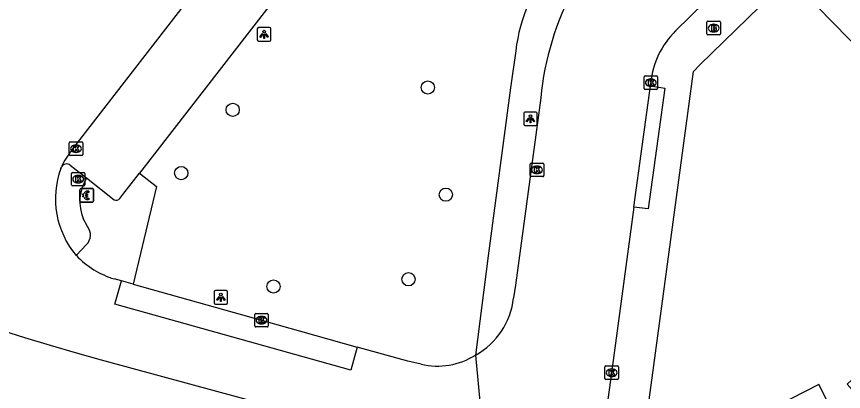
# Model space of a CAD drawing. Extents: x 161402 to 161933, y 381650 to 382313.
# Drawn here: x 161726.7 to 161787.9, y 382075.9 to 382103.6 of the extents above; entities that cross this region are included whole.
import ezdxf

# ---------------------------------------------------------------- set-up
doc = ezdxf.new("R2010")
doc.units = 0
for name, color, linetype in [('IMGEO_Betaalautomaat', 7, 'Continuous'), ('IMGEO_Boom', 7, 'Continuous'), ('IMGEO_Brandkraan', 7, 'Continuous'), ('IMGEO_Groenvoorziening', 7, 'Continuous'), ('IMGEO_Kolk', 7, 'Continuous'), ('IMGEO_Lichtpunt', 7, 'Continuous'), ('IMGEO_Muur', 7, 'Continuous'), ('IMGEO_Pand', 7, 'Continuous'), ('IMGEO_Parkeervlak_open', 7, 'Continuous'), ('IMGEO_Rijbaan_lokaal_gesloten', 7, 'Continuous'), ('IMGEO_Verkeerseiland_open', 7, 'Continuous'), ('IMGEO_Voetpad_open', 7, 'Continuous')]:
    doc.layers.add(name, color=color, linetype=linetype)

msp = doc.modelspace()

# ---------------------------------------------------------------- linework, layer by layer
at = {"layer": 'IMGEO_Betaalautomaat'}
for p, q in [((161731.384, 382089.988), (161731.384, 382090.829)), ((161731.384, 382090.829), (161731.384, 382089.988)), ((161731.459, 382090.912), (161732.3, 382090.912)), ((161732.3, 382090.912), (161731.459, 382090.912)), ((161732.046, 382090.717), (161732.029, 382090.617)), ((161732.383, 382090.838), (161732.383, 382089.997)), ((161732.383, 382089.997), (161732.383, 382090.838)), ((161732.309, 382089.913), (161731.468, 382089.913)), ((161731.468, 382089.913), (161732.309, 382089.913)), ((161731.667, 382090.376), (161731.667, 382090.444)), ((161731.788, 382090.444), (161731.788, 382090.376)), ((161732.033, 382090.211), (161732.055, 382090.124))]:
    msp.add_line(p, q, dxfattribs=at)
for points in [[(161731.667, 382090.444), (161731.598, 382090.444), (161731.598, 382090.513), (161731.677, 382090.513)], [(161731.799, 382090.513), (161731.946, 382090.513), (161731.946, 382090.444), (161731.788, 382090.444)], [(161731.672, 382090.307), (161731.598, 382090.307), (161731.598, 382090.376), (161731.667, 382090.376)], [(161731.788, 382090.376), (161731.946, 382090.376), (161731.946, 382090.307), (161731.802, 382090.307)]]:
    msp.add_lwpolyline(points, dxfattribs=at)
for centre, radius, start, end in [((161731.462, 382090.835), 0.0779, 92.4484, 184.28452), ((161731.462, 382090.835), 0.0779, 92.4484, 184.28452), ((161731.96, 382090.437), 0.293, 73.01398, 165.01395), ((161731.966, 382090.45), 0.179, 69.32359, 159.56827), ((161732.306, 382090.835), 0.0779, 2.4484, 94.28452), ((161732.306, 382090.835), 0.0779, 2.4484, 94.28452), ((161731.462, 382089.991), 0.0779, 182.4484, 274.28452), ((161731.462, 382089.991), 0.0779, 182.4484, 274.28452), ((161731.933, 382090.362), 0.267, 191.80956, 297.03891), ((161731.966, 382090.377), 0.179, 202.76249, 291.86925), ((161732.306, 382089.991), 0.0779, 272.4484, 4.28452), ((161732.306, 382089.991), 0.0779, 272.4484, 4.28452)]:
    msp.add_arc(centre, radius, start, end, dxfattribs=at)
at = {"layer": 'IMGEO_Boom'}
for centre in [(161757.116, 382098.393), (161742.678, 382096.738), (161738.876, 382092.059), (161758.446, 382090.463), (161755.687, 382084.207), (161745.692, 382083.671)]:
    msp.add_circle(centre, 0.489, dxfattribs=at)
at = {"layer": 'IMGEO_Brandkraan'}
for p, q in [((161777.756, 382102.358), (161777.756, 382103.21)), ((161777.831, 382103.284), (161778.683, 382103.284)), ((161778.244, 382103.064), (161778.269, 382103.064)), ((161778.757, 382103.21), (161778.757, 382102.358)), ((161778.683, 382102.284), (161777.831, 382102.284)), ((161778.267, 382102.504), (161778.242, 382102.504))]:
    msp.add_line(p, q, dxfattribs=at)
for points in [[(161777.756, 382102.358), (161777.756, 382103.21)], [(161777.831, 382103.284), (161778.683, 382103.284)], [(161778.104, 382102.984), (161778.104, 382102.584), (161778.317, 382102.584)], [(161778.335, 382102.984), (161778.104, 382102.984)], [(161778.283, 382102.903), (161778.229, 382102.903), (161778.229, 382102.827)], [(161778.229, 382102.827), (161778.282, 382102.827)], [(161778.291, 382102.751), (161778.229, 382102.751), (161778.229, 382102.67)], [(161778.757, 382103.21), (161778.757, 382102.358)], [(161778.683, 382102.284), (161777.831, 382102.284)], [(161778.229, 382102.67), (161778.291, 382102.67)]]:
    msp.add_lwpolyline(points, dxfattribs=at)
for centre, radius, start, end in [((161777.833, 382103.208), 0.0765, 91.55205, 178.44795), ((161777.833, 382103.208), 0.0765, 91.55205, 178.44795), ((161778.284, 382102.865), 0.0379, 267.82845, 90.93552), ((161778.292, 382102.71), 0.0404, 269.87594, 90.50774), ((161778.339, 382102.839), 0.145, 59.4692, 91.53667), ((161778.364, 382102.886), 0.0922, 285.51372, 58.15012), ((161778.369, 382102.694), 0.105, 301.31148, 78.98903), ((161778.681, 382103.208), 0.0765, 1.55205, 88.44795), ((161778.681, 382103.208), 0.0765, 1.55205, 88.44795), ((161777.833, 382102.36), 0.0765, 181.55205, 268.44795), ((161777.833, 382102.36), 0.0765, 181.55205, 268.44795), ((161778.323, 382102.835), 0.251, 268.66757, 293.53466), ((161778.681, 382102.36), 0.0765, 271.55205, 358.44795), ((161778.681, 382102.36), 0.0765, 271.55205, 358.44795)]:
    msp.add_arc(centre, radius, start, end, dxfattribs=at)
for centre, major_axis, ratio, start_param, end_param in [((161778.243, 382102.784), (-0.387, 0.002), 0.722429, 4.712389, 7.853982), ((161778.268, 382102.784), (-0.39, 0.002), 0.717154, 1.570796, 4.712389)]:
    msp.add_ellipse(centre, major_axis=major_axis, ratio=ratio, start_param=start_param, end_param=end_param, dxfattribs=at)
at = {"layer": 'IMGEO_Groenvoorziening'}
msp.add_lwpolyline([(161735.779, 382092.047), (161737.043, 382091.066), (161735.323, 382083.84)], dxfattribs=at)
at = {"layer": 'IMGEO_Kolk'}
for p, q in [((161773.104, 382098.32), (161773.104, 382099.172)), ((161773.179, 382099.246), (161774.031, 382099.246)), ((161774.105, 382099.172), (161774.105, 382098.32)), ((161773.615, 382098.466), (161773.59, 382098.466)), ((161773.592, 382099.026), (161773.617, 382099.026)), ((161774.031, 382098.246), (161773.179, 382098.246)), ((161730.586, 382093.439), (161730.586, 382094.291)), ((161730.661, 382094.365), (161731.513, 382094.365)), ((161731.587, 382094.291), (161731.587, 382093.439)), ((161731.097, 382093.585), (161731.072, 382093.585)), ((161731.074, 382094.145), (161731.099, 382094.145)), ((161731.513, 382093.365), (161730.661, 382093.365)), ((161764.687, 382091.871), (161764.687, 382092.723)), ((161764.762, 382092.797), (161765.614, 382092.797)), ((161765.175, 382092.577), (161765.2, 382092.577)), ((161765.688, 382092.723), (161765.688, 382091.871)), ((161730.75, 382091.184), (161730.75, 382092.036)), ((161730.825, 382092.11), (161731.677, 382092.11)), ((161731.238, 382091.89), (161731.263, 382091.89)), ((161731.751, 382092.036), (161731.751, 382091.184)), ((161765.614, 382091.797), (161764.762, 382091.797)), ((161765.198, 382092.017), (161765.173, 382092.017)), ((161731.677, 382091.11), (161730.825, 382091.11)), ((161731.261, 382091.33), (161731.236, 382091.33)), ((161744.311, 382080.752), (161744.311, 382081.604)), ((161744.386, 382081.678), (161745.238, 382081.678)), ((161744.799, 382081.458), (161744.824, 382081.458)), ((161745.312, 382081.604), (161745.312, 382080.752)), ((161744.822, 382080.898), (161744.797, 382080.898)), ((161745.238, 382080.678), (161744.386, 382080.678)), ((161770.205, 382076.868), (161770.205, 382077.72)), ((161770.28, 382077.794), (161771.132, 382077.794)), ((161771.206, 382077.72), (161771.206, 382076.868)), ((161770.693, 382077.574), (161770.718, 382077.574)), ((161771.132, 382076.794), (161770.28, 382076.794)), ((161770.716, 382077.014), (161770.691, 382077.014))]:
    msp.add_line(p, q, dxfattribs=at)
for points in [[(161773.104, 382098.32), (161773.104, 382099.172)], [(161773.179, 382099.246), (161774.031, 382099.246)], [(161774.105, 382099.172), (161774.105, 382098.32)], [(161773.425, 382098.946), (161773.548, 382098.946), (161773.548, 382098.795), (161773.678, 382098.946), (161773.842, 382098.946), (161773.696, 382098.795), (161773.849, 382098.546), (161773.697, 382098.546), (161773.612, 382098.71), (161773.548, 382098.643), (161773.548, 382098.546), (161773.425, 382098.546), (161773.425, 382098.946)], [(161774.031, 382098.246), (161773.179, 382098.246)], [(161730.586, 382093.439), (161730.586, 382094.291)], [(161730.661, 382094.365), (161731.513, 382094.365)], [(161731.587, 382094.291), (161731.587, 382093.439)], [(161730.907, 382094.065), (161731.03, 382094.065), (161731.03, 382093.914), (161731.16, 382094.065), (161731.324, 382094.065), (161731.178, 382093.914), (161731.331, 382093.665), (161731.179, 382093.665), (161731.094, 382093.829), (161731.03, 382093.762), (161731.03, 382093.665), (161730.907, 382093.665), (161730.907, 382094.065)], [(161731.513, 382093.365), (161730.661, 382093.365)], [(161764.687, 382091.871), (161764.687, 382092.723)], [(161764.762, 382092.797), (161765.614, 382092.797)], [(161765.008, 382092.497), (161765.131, 382092.497), (161765.131, 382092.346), (161765.261, 382092.497), (161765.425, 382092.497), (161765.279, 382092.346), (161765.432, 382092.097), (161765.28, 382092.097), (161765.195, 382092.261), (161765.131, 382092.194), (161765.131, 382092.097), (161765.008, 382092.097), (161765.008, 382092.497)], [(161765.688, 382092.723), (161765.688, 382091.871)], [(161730.75, 382091.184), (161730.75, 382092.036)], [(161730.825, 382092.11), (161731.677, 382092.11)], [(161731.071, 382091.81), (161731.194, 382091.81), (161731.194, 382091.659), (161731.324, 382091.81), (161731.488, 382091.81), (161731.342, 382091.659), (161731.495, 382091.41), (161731.343, 382091.41), (161731.258, 382091.574), (161731.194, 382091.507), (161731.194, 382091.41), (161731.071, 382091.41), (161731.071, 382091.81)], [(161731.751, 382092.036), (161731.751, 382091.184)], [(161765.614, 382091.797), (161764.762, 382091.797)], [(161731.677, 382091.11), (161730.825, 382091.11)], [(161744.311, 382080.752), (161744.311, 382081.604)], [(161744.386, 382081.678), (161745.238, 382081.678)], [(161744.632, 382081.378), (161744.755, 382081.378), (161744.755, 382081.227), (161744.885, 382081.378), (161745.049, 382081.378), (161744.903, 382081.227), (161745.056, 382080.978), (161744.904, 382080.978), (161744.819, 382081.142), (161744.755, 382081.075), (161744.755, 382080.978), (161744.632, 382080.978), (161744.632, 382081.378)], [(161745.312, 382081.604), (161745.312, 382080.752)], [(161745.238, 382080.678), (161744.386, 382080.678)], [(161770.205, 382076.868), (161770.205, 382077.72)], [(161770.28, 382077.794), (161771.132, 382077.794)], [(161771.206, 382077.72), (161771.206, 382076.868)], [(161770.526, 382077.494), (161770.649, 382077.494), (161770.649, 382077.343), (161770.779, 382077.494), (161770.943, 382077.494), (161770.797, 382077.343), (161770.95, 382077.094), (161770.798, 382077.094), (161770.713, 382077.258), (161770.649, 382077.191), (161770.649, 382077.094), (161770.526, 382077.094), (161770.526, 382077.494)], [(161771.132, 382076.794), (161770.28, 382076.794)]]:
    msp.add_lwpolyline(points, dxfattribs=at)
for centre, start, end in [((161773.181, 382099.17), 91.55205, 178.44795), ((161773.181, 382099.17), 91.55205, 178.44795), ((161774.029, 382099.17), 1.55205, 88.44795), ((161774.029, 382099.17), 1.55205, 88.44795), ((161773.181, 382098.322), 181.55205, 268.44795), ((161773.181, 382098.322), 181.55205, 268.44795), ((161774.029, 382098.322), 271.55205, 358.44795), ((161774.029, 382098.322), 271.55205, 358.44795), ((161730.663, 382094.289), 91.55205, 178.44795), ((161730.663, 382094.289), 91.55205, 178.44795), ((161731.511, 382094.289), 1.55205, 88.44795), ((161731.511, 382094.289), 1.55205, 88.44795), ((161730.663, 382093.441), 181.55205, 268.44795), ((161730.663, 382093.441), 181.55205, 268.44795), ((161731.511, 382093.441), 271.55205, 358.44795), ((161731.511, 382093.441), 271.55205, 358.44795), ((161764.764, 382092.721), 91.55205, 178.44795), ((161764.764, 382092.721), 91.55205, 178.44795), ((161765.612, 382092.721), 1.55205, 88.44795), ((161765.612, 382092.721), 1.55205, 88.44795), ((161730.827, 382092.034), 91.55205, 178.44795), ((161730.827, 382092.034), 91.55205, 178.44795), ((161731.675, 382092.034), 1.55205, 88.44795), ((161731.675, 382092.034), 1.55205, 88.44795), ((161764.764, 382091.873), 181.55205, 268.44795), ((161764.764, 382091.873), 181.55205, 268.44795), ((161765.612, 382091.873), 271.55205, 358.44795), ((161765.612, 382091.873), 271.55205, 358.44795), ((161730.827, 382091.186), 181.55205, 268.44795), ((161730.827, 382091.186), 181.55205, 268.44795), ((161731.675, 382091.186), 271.55205, 358.44795), ((161731.675, 382091.186), 271.55205, 358.44795), ((161744.388, 382081.602), 91.55205, 178.44795), ((161744.388, 382081.602), 91.55205, 178.44795), ((161745.236, 382081.602), 1.55205, 88.44795), ((161745.236, 382081.602), 1.55205, 88.44795), ((161744.388, 382080.754), 181.55205, 268.44795), ((161744.388, 382080.754), 181.55205, 268.44795), ((161745.236, 382080.754), 271.55205, 358.44795), ((161745.236, 382080.754), 271.55205, 358.44795), ((161770.282, 382077.718), 91.55205, 178.44795), ((161770.282, 382077.718), 91.55205, 178.44795), ((161771.13, 382077.718), 1.55205, 88.44795), ((161771.13, 382077.718), 1.55205, 88.44795), ((161770.282, 382076.87), 181.55205, 268.44795), ((161770.282, 382076.87), 181.55205, 268.44795), ((161771.13, 382076.87), 271.55205, 358.44795), ((161771.13, 382076.87), 271.55205, 358.44795)]:
    msp.add_arc(centre, 0.0765, start, end, dxfattribs=at)
for centre, major_axis, ratio, start_param, end_param in [((161773.591, 382098.746), (-0.387, 0.002), 0.722429, 4.712389, 7.853982), ((161773.616, 382098.746), (-0.39, 0.002), 0.717154, 1.570796, 4.712389), ((161731.073, 382093.865), (-0.387, 0.002), 0.722429, 4.712389, 7.853982), ((161731.098, 382093.865), (-0.39, 0.002), 0.717154, 1.570796, 4.712389), ((161765.174, 382092.297), (-0.387, 0.002), 0.722429, 4.712389, 7.853982), ((161765.199, 382092.297), (-0.39, 0.002), 0.717154, 1.570796, 4.712389), ((161731.237, 382091.61), (-0.387, 0.002), 0.722429, 4.712389, 7.853982), ((161731.262, 382091.61), (-0.39, 0.002), 0.717154, 1.570796, 4.712389), ((161744.798, 382081.178), (-0.387, 0.002), 0.722429, 4.712389, 7.853982), ((161744.823, 382081.178), (-0.39, 0.002), 0.717154, 1.570796, 4.712389), ((161770.692, 382077.294), (-0.387, 0.002), 0.722429, 4.712389, 7.853982), ((161770.717, 382077.294), (-0.39, 0.002), 0.717154, 1.570796, 4.712389)]:
    msp.add_ellipse(centre, major_axis=major_axis, ratio=ratio, start_param=start_param, end_param=end_param, dxfattribs=at)
at = {"layer": 'IMGEO_Lichtpunt'}
for p, q in [((161745.402, 382102.819), (161744.594, 382102.819)), ((161745.402, 382102.819), (161744.594, 382102.819)), ((161744.5, 382102.724), (161744.5, 382101.917)), ((161744.5, 382102.724), (161744.5, 382101.917)), ((161745.496, 382101.917), (161745.496, 382102.724)), ((161745.496, 382101.917), (161745.496, 382102.724)), ((161744.594, 382101.823), (161745.402, 382101.823)), ((161744.594, 382101.823), (161745.402, 382101.823)), ((161764.201, 382096.482), (161764.201, 382095.675)), ((161764.201, 382096.482), (161764.201, 382095.675)), ((161765.103, 382096.577), (161764.295, 382096.577)), ((161765.103, 382096.577), (161764.295, 382096.577)), ((161765.197, 382095.675), (161765.197, 382096.482)), ((161765.197, 382095.675), (161765.197, 382096.482)), ((161764.295, 382095.581), (161765.103, 382095.581)), ((161764.295, 382095.581), (161765.103, 382095.581)), ((161741.309, 382083.274), (161741.309, 382082.467)), ((161741.309, 382083.274), (161741.309, 382082.467)), ((161742.211, 382083.369), (161741.403, 382083.369)), ((161742.211, 382083.369), (161741.403, 382083.369)), ((161742.305, 382082.467), (161742.305, 382083.274)), ((161742.305, 382082.467), (161742.305, 382083.274)), ((161741.403, 382082.373), (161742.211, 382082.373)), ((161741.403, 382082.373), (161742.211, 382082.373))]:
    msp.add_line(p, q, dxfattribs=at)
for points in [[(161744.874, 382102.388), (161744.913, 382102.36), (161744.725, 382102.098), (161744.687, 382102.125), (161744.874, 382102.388)], [(161744.976, 382102.34), (161745.023, 382102.34), (161745.023, 382102.018), (161744.976, 382102.018), (161744.976, 382102.34)], [(161745.086, 382102.36), (161745.124, 382102.387), (161745.311, 382102.125), (161745.272, 382102.097), (161745.086, 382102.36)], [(161764.575, 382096.146), (161764.614, 382096.118), (161764.426, 382095.856), (161764.388, 382095.883), (161764.575, 382096.146)], [(161764.677, 382096.098), (161764.724, 382096.098), (161764.724, 382095.776), (161764.677, 382095.776), (161764.677, 382096.098)], [(161764.787, 382096.118), (161764.825, 382096.145), (161765.012, 382095.883), (161764.973, 382095.855), (161764.787, 382096.118)], [(161741.683, 382082.938), (161741.722, 382082.91), (161741.534, 382082.648), (161741.496, 382082.675), (161741.683, 382082.938)], [(161741.785, 382082.89), (161741.832, 382082.89), (161741.832, 382082.568), (161741.785, 382082.568), (161741.785, 382082.89)], [(161741.895, 382082.91), (161741.933, 382082.937), (161742.12, 382082.675), (161742.081, 382082.647), (161741.895, 382082.91)]]:
    msp.add_lwpolyline(points, dxfattribs=at)
for centre in [(161744.999, 382102.522), (161764.7, 382096.28), (161741.808, 382083.072)]:
    msp.add_circle(centre, 0.0994, dxfattribs=at)
for centre, start, end in [((161744.594, 382102.724), 90, 180), ((161744.594, 382102.724), 90, 180), ((161745.402, 382102.724), 0, 90), ((161745.402, 382102.724), 0, 90), ((161744.594, 382101.917), 180, 270), ((161744.594, 382101.917), 180, 270), ((161745.402, 382101.917), 270, 0), ((161745.402, 382101.917), 270, 360), ((161764.295, 382096.482), 90, 180), ((161764.295, 382096.482), 90, 180), ((161765.103, 382096.482), 0, 90), ((161765.103, 382096.482), 0, 90), ((161764.295, 382095.675), 180, 270), ((161764.295, 382095.675), 180, 270), ((161765.103, 382095.675), 270, 0), ((161765.103, 382095.675), 270, 360), ((161741.403, 382083.274), 90, 180), ((161741.403, 382083.274), 90, 180), ((161742.211, 382083.274), 0, 90), ((161742.211, 382083.274), 0, 90), ((161741.403, 382082.467), 180, 270), ((161741.403, 382082.467), 180, 270), ((161742.211, 382082.467), 270, 0), ((161742.211, 382082.467), 270, 360)]:
    msp.add_arc(centre, 0.0946, start, end, dxfattribs=at)
at = {"layer": 'IMGEO_Muur'}
msp.add_lwpolyline([(161763.613, 382101.111), (161763.229, 382098.37)], dxfattribs=at)
msp.add_arc((161776.479, 382099.495), 12.967, 140.83623, 172.84025, dxfattribs=at)
at = {"layer": 'IMGEO_Pand'}
for points in [[(161812.975, 382087.217), (161811.601, 382088.614), (161806.434, 382083.531), (161789.417, 382100.81), (161785.909, 382104.373), (161789.402, 382107.818), (161793.08, 382111.447), (161793.922, 382110.604), (161796.076, 382112.783), (161795.307, 382113.643), (161799.066, 382117.315), (161802.484, 382120.653), (161805.97, 382117.113), (161810.796, 382121.845), (161807.594, 382125.104), (161806.847, 382124.385), (161806.553, 382124.686), (161817.329, 382135.274)], [(161796.339, 382068), (161796.387, 382068.043), (161788.484, 382076.777), (161788.117, 382076.444), (161788.878, 382075.604), (161787.222, 382074.116), (161786.037, 382076.43), (161776.645, 382071.618), (161783.263, 382058.701), (161783.505, 382056.018)]]:
    msp.add_lwpolyline(points, dxfattribs=at)
at = {"layer": 'IMGEO_Parkeervlak_open'}
for points in [[(161761.918, 382125.758), (161735.779, 382092.047)], [(161730.667, 382092.645), (161731.868, 382091.7)], [(161734.333, 382090.188), (161734.553, 382090.466), (161735.779, 382092.047)], [(161731.868, 382091.7), (161733.916, 382090.082)], [(161735.323, 382083.84), (161734.448, 382084.086)], [(161735.323, 382083.84), (161744.812, 382081.178), (161751.887, 382079.186)]]:
    msp.add_lwpolyline(points, dxfattribs=at)
for centre, radius, start, end in [((161730.399, 382092.288), 0.447, 53.05431, 148.71675), ((161734.058, 382090.397), 0.345, 245.74222, 322.78243)]:
    msp.add_arc(centre, radius, start, end, dxfattribs=at)
at = {"layer": 'IMGEO_Rijbaan_lokaal_gesloten'}
for points in [[(161730.78, 382093.748), (161734.685, 382098.79), (161758.38, 382129.387)], [(161800.253, 382126.852), (161775.438, 382102.569)], [(161772.36, 382089.55), (161773.576, 382098.504)], [(161773.605, 382098.746), (161773.576, 382098.504)], [(161765.459, 382097.622), (161763.588, 382083.758), (161763.457, 382082.821)], [(161729.966, 382092.4), (161730.017, 382092.52)], [(161772.36, 382089.55), (161770.706, 382077.294), (161769.695, 382069.904)], [(161734.448, 382084.086), (161733.924, 382084.233)], [(161751.887, 382079.186), (161751.413, 382077.481), (161733.955, 382082.366), (161734.448, 382084.086)], [(161755.857, 382072.012), (161743.495, 382075.362), (161732.976, 382078.22), (161731.057, 382078.758), (161729.208, 382079.301), (161727.317, 382079.877), (161725.039, 382080.585), (161723.499, 382081.074)], [(161756.612, 382077.923), (161755.639, 382078.138), (161751.887, 382079.186)], [(161760.641, 382078.597), (161761.399, 382070.432)]]:
    msp.add_lwpolyline(points, dxfattribs=at)
for centre, radius, start, end in [((161787.37, 382095.431), 22.021, 151.89638, 174.28928), ((161779.701, 382098.174), 6.123, 134.12639, 174.64131), ((161734.734, 382090.44), 5.155, 140.08488, 156.20682), ((161736.022, 382090.159), 6.458, 159.68928, 220.53172), ((161735.701, 382090.269), 6.292, 223.19667, 253.59515), ((161757.95, 382083.441), 5.542, 299.04835, 353.57151), ((161757.811, 382083.138), 5.351, 257.05654, 301.93728)]:
    msp.add_arc(centre, radius, start, end, dxfattribs=at)
at = {"layer": 'IMGEO_Verkeerseiland_open'}
for points in [[(161731.945, 382088.103), (161731.623, 382088.69)], [(161731.114, 382085.962), (161731.855, 382086.766)]]:
    msp.add_lwpolyline(points, dxfattribs=at)
for centre, radius, start, end in [((161734.701, 382089.954), 3.327, 148.35924, 202.33406), ((161731.187, 382087.482), 0.979, 312.97748, 39.32042)]:
    msp.add_arc(centre, radius, start, end, dxfattribs=at)
at = {"layer": 'IMGEO_Voetpad_open'}
for points in [[(161762.821, 381997.456), (161773.703, 382076.916), (161776.756, 382099.569), (161777.238, 382100.058), (161781.67, 382104.382), (161804.249, 382126.529)], [(161763.613, 382101.111), (161763.229, 382098.37), (161761.566, 382085.949), (161760.641, 382078.597)], [(161773.576, 382098.504), (161774.632, 382098.337), (161773.418, 382089.408), (161772.36, 382089.55)]]:
    msp.add_lwpolyline(points, dxfattribs=at)
msp.add_arc((161776.479, 382099.495), 12.967, 140.83623, 172.84025, dxfattribs=at)

doc.saveas('drawing.dxf')
